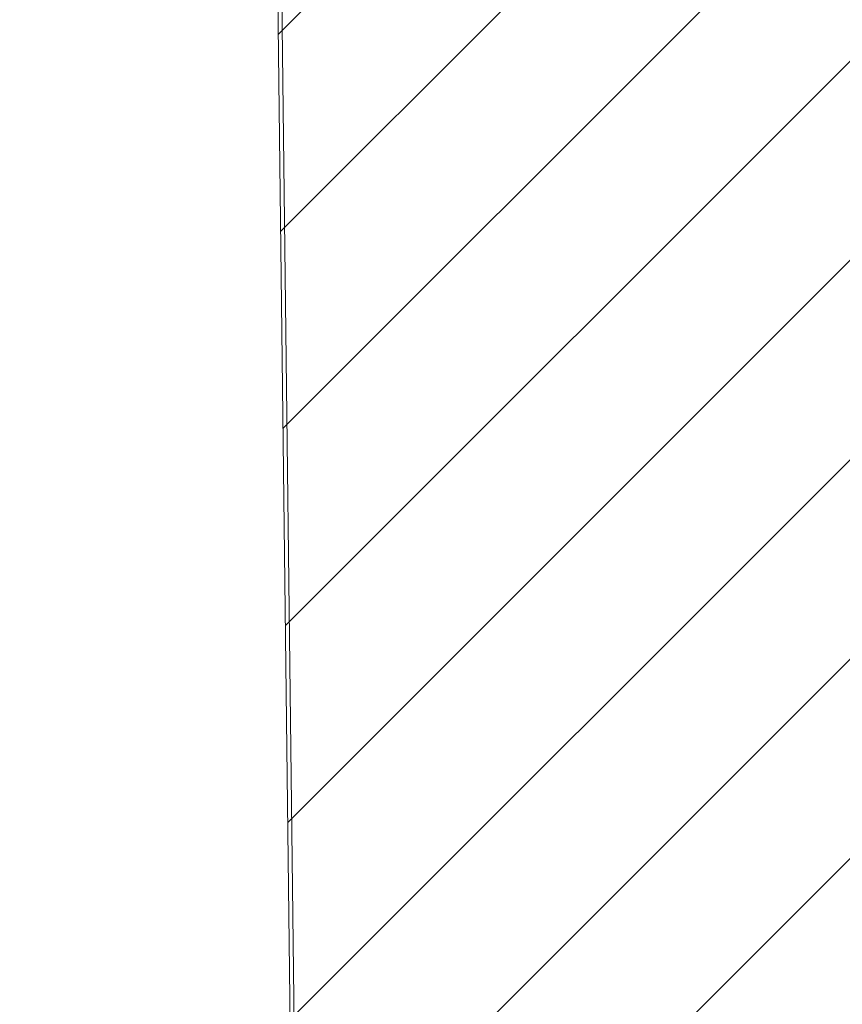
# Model space of a CAD drawing. Header units: millimetres. Extents: x -148444 to 51443, y -4810 to 453290.
# Tile 398 of 551: x -107135 to -106086, y 368885 to 370142. Entities that reach past the tile are written whole.
import ezdxf

# ---------------------------------------------------------------- set-up
doc = ezdxf.new("R2010")
doc.units = ezdxf.units.MM
doc.layers.add('- PRZEGRODY PROJEKTOWANE', color=8, linetype='Continuous')
doc.layers.add('z JAN', color=8, linetype='Continuous')

msp = doc.modelspace()

# ---------------------------------------------------------------- hatches: boundary and pattern name
at = {"layer": '- PRZEGRODY PROJEKTOWANE', "linetype": 'Continuous', "lineweight": 15}
h = msp.add_hatch(dxfattribs=at)
h.set_pattern_fill('Bloczki_ceramiczne_0002', color=8, style=0, pattern_type=2)
h.set_pattern_definition([(45, (-365826.84, 644656.78), (-127.27922, 127.27922), [])])
h.paths.add_polyline_path([(-106822.1, 371533.4), (-106632.1, 355556.8), (-106482.9, 355348.4), (-103986.4, 355342.7), (-103986.4, 371517.7)])

# ---------------------------------------------------------------- linework, layer by layer
at = {"layer": '- PRZEGRODY PROJEKTOWANE', "color": 8, "linetype": 'Continuous', "lineweight": 13, "ltscale": 100, "flags": 128}
msp.add_lwpolyline([(-106822.1, 371533.4), (-106632.1, 355556.8), (-106482.9, 355348.4), (-103986.4, 355342.7), (-103986.4, 371517.7)], close=True, dxfattribs=at)
at = {"layer": 'z JAN', "color": 8, "linetype": 'Continuous', "lineweight": 13, "ltscale": 100, "flags": 128}
msp.add_lwpolyline([(-107838.3, 368629), (-107838.3, 371988.6), (-107754.4, 371988.2), (-107746.4, 373423.3), (-106838.8, 373418.3), (-106816.1, 371533.3), (-106817.4, 371533.3), (-106628.3, 355831.6), (-107758.3, 355834.5), (-107758.3, 368629)], close=True, dxfattribs=at)

doc.saveas('drawing.dxf')
